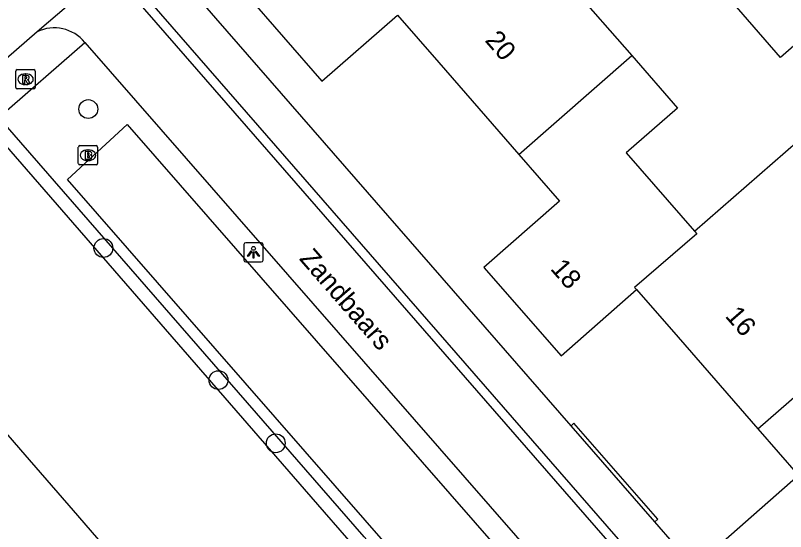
# Model space of a CAD drawing. Extents: x 155888 to 156864, y 383882 to 384671.
# Drawn here: x 156652.5 to 156692.46, y 384305.75 to 384332.55 of the extents above; entities that cross this region are included whole.
import ezdxf

# ---------------------------------------------------------------- set-up
doc = ezdxf.new("R2010")
doc.units = 0
for name, color, linetype in [('IMGEO_Boom', 7, 'Continuous'), ('IMGEO_Brandkraan', 7, 'Continuous'), ('IMGEO_Groenvoorziening', 7, 'Continuous'), ('IMGEO_Haag', 7, 'Continuous'), ('IMGEO_Lichtpunt', 7, 'Continuous'), ('IMGEO_Muur', 7, 'Continuous'), ('IMGEO_Openbare_ruimte_label', 7, 'Continuous'), ('IMGEO_Pand', 7, 'Continuous'), ('IMGEO_Pand_nummerreeks', 7, 'Continuous'), ('IMGEO_Rijbaan_lokaal_gesloten', 7, 'Continuous'), ('IMGEO_Rioolput', 7, 'Continuous'), ('IMGEO_Voetpad_open', 7, 'Continuous')]:
    doc.layers.add(name, color=color, linetype=linetype)

msp = doc.modelspace()

# ---------------------------------------------------------------- linework, layer by layer
at = {"layer": 'IMGEO_Boom'}
for centre in [(156656.279, 384327.686), (156657.062, 384320.473), (156663.033, 384313.617), (156666.004, 384310.339)]:
    msp.add_circle(centre, 0.489, dxfattribs=at)
at = {"layer": 'IMGEO_Brandkraan'}
for p, q in [((156655.761, 384324.862), (156655.761, 384325.714)), ((156655.836, 384325.788), (156656.688, 384325.788)), ((156656.249, 384325.568), (156656.274, 384325.568)), ((156656.762, 384325.714), (156656.762, 384324.862)), ((156656.688, 384324.788), (156655.836, 384324.788)), ((156656.272, 384325.008), (156656.247, 384325.008))]:
    msp.add_line(p, q, dxfattribs=at)
for points in [[(156655.761, 384324.862), (156655.761, 384325.714)], [(156655.836, 384325.788), (156656.688, 384325.788)], [(156656.109, 384325.488), (156656.109, 384325.088), (156656.322, 384325.088)], [(156656.34, 384325.488), (156656.109, 384325.488)], [(156656.762, 384325.714), (156656.762, 384324.862)], [(156656.288, 384325.407), (156656.234, 384325.407), (156656.234, 384325.331)], [(156656.234, 384325.331), (156656.287, 384325.331)], [(156656.296, 384325.255), (156656.234, 384325.255), (156656.234, 384325.174)], [(156656.234, 384325.174), (156656.296, 384325.174)], [(156656.688, 384324.788), (156655.836, 384324.788)]]:
    msp.add_lwpolyline(points, dxfattribs=at)
for centre, radius, start, end in [((156655.838, 384325.712), 0.0765, 91.552, 178.448), ((156655.838, 384325.712), 0.0765, 91.552, 178.448), ((156656.344, 384325.343), 0.145, 59.4692, 91.5367), ((156656.369, 384325.39), 0.0922, 285.5137, 58.1501), ((156656.686, 384325.712), 0.0765, 1.552, 88.448), ((156656.686, 384325.712), 0.0765, 1.552, 88.448), ((156656.289, 384325.369), 0.0379, 267.8285, 90.9355), ((156656.297, 384325.214), 0.0404, 269.8759, 90.5077), ((156656.328, 384325.339), 0.251, 268.6676, 293.5347), ((156656.374, 384325.198), 0.105, 301.3115, 78.989), ((156655.838, 384324.864), 0.0765, 181.552, 268.448), ((156655.838, 384324.864), 0.0765, 181.552, 268.448), ((156656.686, 384324.864), 0.0765, 271.552, 358.448), ((156656.686, 384324.864), 0.0765, 271.552, 358.448)]:
    msp.add_arc(centre, radius, start, end, dxfattribs=at)
for centre, major_axis, ratio, start_param, end_param in [((156656.248, 384325.288), (-0.387, 0.002), 0.722429, 4.712389, 7.853982), ((156656.273, 384325.288), (-0.39, 0.002), 0.717154, 1.570796, 4.712389)]:
    msp.add_ellipse(centre, major_axis=major_axis, ratio=ratio, start_param=start_param, end_param=end_param, dxfattribs=at)
at = {"layer": 'IMGEO_Groenvoorziening'}
for points in [[(156658.29, 384326.886), (156686.158, 384294.976), (156682.981, 384292.22), (156655.199, 384324.031), (156658.29, 384326.886)], [(156650.83, 384292.753), (156647.23, 384296.905), (156644.734, 384299.783), (156639.017, 384306.374), (156648.672, 384314.702), (156652.983, 384309.731), (156655.486, 384306.845), (156660.447, 384301.123), (156650.83, 384292.753)]]:
    msp.add_lwpolyline(points, dxfattribs=at)
at = {"layer": 'IMGEO_Haag'}
for points in [[(156684.514, 384289.644), (156684.165, 384290.027), (156672.593, 384303.245), (156670.597, 384305.482), (156651.967, 384326.881), (156651.628, 384327.258)], [(156669.563, 384276.677), (156669.214, 384277.079), (156668.738, 384277.618), (156683.131, 384290.072), (156672.024, 384302.756), (156670.041, 384305.035), (156667.849, 384307.558), (156651.931, 384325.873), (156650.206, 384324.374), (156649.784, 384324.922), (156649.422, 384325.338)]]:
    msp.add_lwpolyline(points, dxfattribs=at)
at = {"layer": 'IMGEO_Lichtpunt'}
for p, q in [((156664.351, 384320.654), (156664.351, 384319.847)), ((156664.351, 384320.654), (156664.351, 384319.847)), ((156665.253, 384320.749), (156664.445, 384320.749)), ((156665.253, 384320.749), (156664.445, 384320.749)), ((156665.347, 384319.847), (156665.347, 384320.654)), ((156665.347, 384319.847), (156665.347, 384320.654)), ((156664.445, 384319.753), (156665.253, 384319.753)), ((156664.445, 384319.753), (156665.253, 384319.753))]:
    msp.add_line(p, q, dxfattribs=at)
for points in [[(156664.725, 384320.318), (156664.764, 384320.29), (156664.576, 384320.028), (156664.538, 384320.055), (156664.725, 384320.318)], [(156664.827, 384320.27), (156664.874, 384320.27), (156664.874, 384319.948), (156664.827, 384319.948), (156664.827, 384320.27)], [(156664.937, 384320.29), (156664.975, 384320.317), (156665.162, 384320.055), (156665.123, 384320.027), (156664.937, 384320.29)]]:
    msp.add_lwpolyline(points, dxfattribs=at)
msp.add_circle((156664.85, 384320.452), 0.0994, dxfattribs=at)
for centre, start, end in [((156664.445, 384320.654), 90, 180), ((156664.445, 384320.654), 90, 180), ((156665.253, 384320.654), 0, 90), ((156665.253, 384320.654), 0, 90), ((156664.445, 384319.847), 180, 270), ((156664.445, 384319.847), 180, 270), ((156665.253, 384319.847), 270, 0), ((156665.253, 384319.847), 270, 360)]:
    msp.add_arc(centre, 0.0946, start, end, dxfattribs=at)
at = {"layer": 'IMGEO_Muur'}
for points in [[(156685.67, 384306.256), (156685.831, 384306.392), (156681.477, 384311.383), (156681.332, 384311.246)], [(156685.67, 384306.256), (156681.332, 384311.246)]]:
    msp.add_lwpolyline(points, dxfattribs=at)
at = {"layer": 'IMGEO_Pand'}
for points in [[(156688.097, 384339.98), (156681.317, 384334.078), (156684.469, 384330.458)], [(156664.709, 384338.552), (156664.783, 384338.47), (156664.885, 384338.356), (156666.241, 384339.537), (156668.334, 384337.134), (156664.411, 384333.717), (156668.398, 384329.137), (156672.322, 384332.555)], [(156694.409, 384332.292), (156692.191, 384330.361), (156689.681, 384333.244), (156691.899, 384335.175), (156694.409, 384332.292)], [(156672.322, 384332.555), (156674.466, 384330.094), (156678.615, 384325.33)], [(156678.615, 384325.33), (156684.469, 384330.458)], [(156684.469, 384330.458), (156686.845, 384327.729), (156684.192, 384325.42), (156687.732, 384321.353)], [(156687.732, 384321.353), (156697.163, 384329.577)], [(156678.615, 384325.33), (156680.732, 384322.9), (156676.795, 384319.456), (156680.803, 384314.877), (156684.721, 384318.32)], [(156687.732, 384321.353), (156687.856, 384321.21), (156684.624, 384318.431), (156684.721, 384318.32)], [(156684.721, 384318.32), (156686.875, 384315.847), (156691.016, 384311.093)], [(156691.016, 384311.093), (156693.131, 384308.665), (156689.211, 384305.218), (156693.203, 384300.685), (156697.695, 384304.581), (156700.384, 384306.913), (156696.628, 384311.229), (156699.268, 384313.525), (156696.916, 384316.228)], [(156691.016, 384311.093), (156696.916, 384316.228)]]:
    msp.add_lwpolyline(points, dxfattribs=at)
at = {"layer": 'IMGEO_Rijbaan_lokaal_gesloten'}
for points in [[(156659.148, 384336.415), (156653.626, 384331.689)], [(156691.431, 384295.865), (156658.744, 384333.399)], [(156653.626, 384331.689), (156621.74, 384303.925)], [(156656.091, 384331.142), (156688.963, 384293.503)]]:
    msp.add_lwpolyline(points, dxfattribs=at)
msp.add_arc((156654.522, 384329.899), 2.002, 38.3945, 116.5823, dxfattribs=at)
at = {"layer": 'IMGEO_Rioolput'}
for p, q in [((156652.521, 384328.806), (156652.521, 384329.658)), ((156652.596, 384329.732), (156653.448, 384329.732)), ((156653.009, 384329.512), (156653.034, 384329.512)), ((156653.522, 384329.658), (156653.522, 384328.806)), ((156653.448, 384328.732), (156652.596, 384328.732)), ((156653.032, 384328.952), (156653.007, 384328.952))]:
    msp.add_line(p, q, dxfattribs=at)
for points in [[(156652.521, 384328.806), (156652.521, 384329.658)], [(156652.596, 384329.732), (156653.448, 384329.732)], [(156653.11, 384329.43), (156652.858, 384329.432), (156652.858, 384329.032)], [(156653.522, 384329.658), (156653.522, 384328.806)], [(156652.858, 384329.032), (156652.982, 384329.032), (156652.982, 384329.194), (156652.993, 384329.194)], [(156653.036, 384329.351), (156652.982, 384329.351), (156652.982, 384329.27)], [(156652.982, 384329.27), (156653.034, 384329.27)], [(156653.04, 384329.165), (156653.111, 384329.032), (156653.251, 384329.032), (156653.186, 384329.158)], [(156653.448, 384328.732), (156652.596, 384328.732)]]:
    msp.add_lwpolyline(points, dxfattribs=at)
for centre, radius, start, end in [((156652.598, 384329.656), 0.0765, 91.552, 178.448), ((156652.598, 384329.656), 0.0765, 91.552, 178.448), ((156653.109, 384329.32), 0.109, 350.3612, 89.416), ((156653.446, 384329.656), 0.0765, 1.552, 88.448), ((156653.446, 384329.656), 0.0765, 1.552, 88.448), ((156652.992, 384329.141), 0.0533, 26.0293, 88.6989), ((156653.018, 384329.459), 0.19, 274.7715, 282.9687), ((156653.042, 384329.255), 0.0964, 77.0061, 93.1865), ((156653.056, 384329.312), 0.0378, 276.6634, 79.6772), ((156653.107, 384329.32), 0.112, 277.5842, 350.9817), ((156653.091, 384329.105), 0.108, 29.5134, 73.7905), ((156652.598, 384328.808), 0.0765, 181.552, 268.448), ((156652.598, 384328.808), 0.0765, 181.552, 268.448), ((156653.446, 384328.808), 0.0765, 271.552, 358.448), ((156653.446, 384328.808), 0.0765, 271.552, 358.448)]:
    msp.add_arc(centre, radius, start, end, dxfattribs=at)
for centre, major_axis, ratio, start_param, end_param in [((156653.008, 384329.232), (-0.387, 0.002), 0.722429, 4.712389, 7.853982), ((156653.033, 384329.232), (-0.39, 0.002), 0.717154, 1.570796, 4.712389)]:
    msp.add_ellipse(centre, major_axis=major_axis, ratio=ratio, start_param=start_param, end_param=end_param, dxfattribs=at)
at = {"layer": 'IMGEO_Voetpad_open'}
for points in [[(156681.332, 384311.246), (156662.899, 384332.407), (156660.621, 384335.039)], [(156659.084, 384333.714), (156691.606, 384296.365), (156691.796, 384296.165)], [(156651.628, 384327.258), (156656.091, 384331.142)], [(156687.705, 384303.913), (156685.67, 384306.256)]]:
    msp.add_lwpolyline(points, dxfattribs=at)

# ---------------------------------------------------------------- texts
at = {"layer": 'IMGEO_Openbare_ruimte_label'}
msp.add_text('Zandbaars', height=1, rotation=311.105, dxfattribs=at).set_placement((156667.186, 384319.899))
at = {"layer": 'IMGEO_Pand_nummerreeks'}
for s, rotation, p in [('20', 311.0579, (156676.819, 384331.229)), ('18', 311.1957, (156680.213, 384319.378)), ('16', 311.0575, (156689.278, 384316.923))]:
    msp.add_text(s, height=1, rotation=rotation, dxfattribs=at).set_placement(p)

doc.saveas('drawing.dxf')
